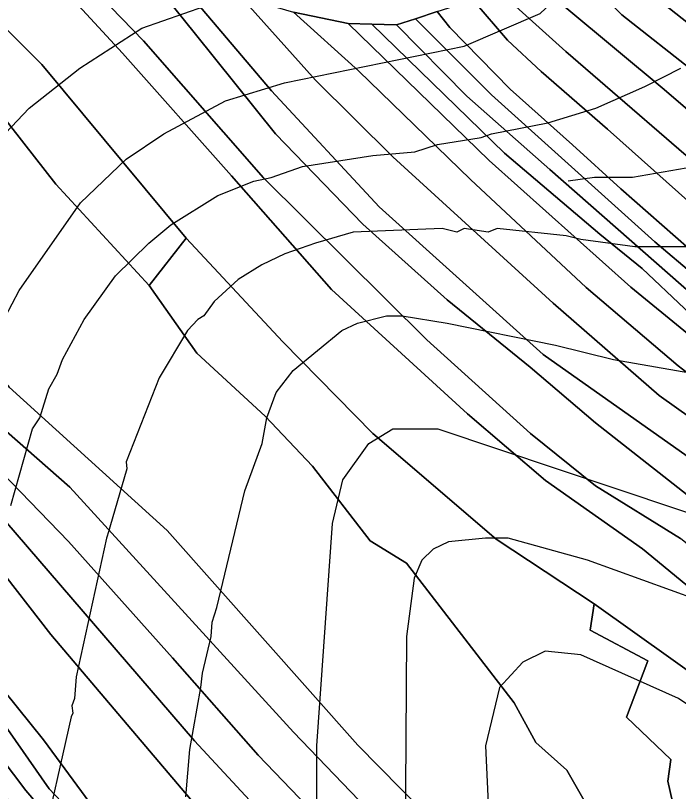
# Model space of a CAD drawing. Extents: x -510989 to -501240, y -1184665 to -1176098.
# Drawn here: x -504062.9 to -503881.1, y -1183381.5 to -1183168.6 of the extents above; entities that cross this region are included whole.
import ezdxf

# ---------------------------------------------------------------- set-up
doc = ezdxf.new("R2010")
doc.units = 0
for name, color, linetype in [('lesni_pozemek', 7, 'Continuous'), ('ostatni_plocha_x_ostatni_komunikace', 7, 'Continuous'), ('STAV_zaplavove_uzemi', 7, 'Continuous'), ('trvaly_travni_porost', 7, 'Continuous'), ('vrstevnice_01', 7, 'Continuous'), ('vrstevnice_02', 7, 'Continuous'), ('vrstevnice_03', 7, 'Continuous')]:
    doc.layers.add(name, color=color, linetype=linetype)

msp = doc.modelspace()

# ---------------------------------------------------------------- linework, layer by layer
at = {"layer": 'lesni_pozemek'}
for points in [[(-503860.89, -1183360.89), (-503904.26, -1183329.99), (-503931.15, -1183312.25), (-503964.96, -1183283.29), (-503989.63, -1183258.07), (-504016.1, -1183229.66), (-504055.73, -1183181.99), (-504099.16, -1183138.48), (-504075.43, -1183136.71), (-504050.05, -1183160.99), (-504033.64, -1183178.92), (-504003.71, -1183212.58), (-503976.25, -1183243.76), (-503939.01, -1183277.83), (-503917.63, -1183296.17), (-503891.01, -1183314.93), (-503842.93, -1183354.52)], [(-503842.93, -1183354.52), (-503891.01, -1183314.93), (-503917.63, -1183296.17), (-503939.01, -1183277.83), (-503976.25, -1183243.76), (-504003.71, -1183212.58), (-504033.64, -1183178.92), (-504050.05, -1183160.99), (-504075.43, -1183136.71), (-504062.27, -1183138.4), (-504045.79, -1183156.9), (-504027.85, -1183175.48), (-503994.89, -1183213.13), (-503950.13, -1183257.57), (-503921.69, -1183283.26), (-503903.91, -1183297.64), (-503880.58, -1183312.12)], [(-503939.47, -1183398.91), (-503969.04, -1183368.75), (-504021.33, -1183309.91), (-504064.72, -1183270.54), (-504091.01, -1183238.75), (-504093.43, -1183231.47), (-504093.43, -1183226.58), (-504109.16, -1183209.81), (-504130.83, -1183181.91), (-504139.36, -1183171.04), (-504153.68, -1183152.82)], [(-504093.8, -1183166.46), (-504070.16, -1183191.52), (-504051.86, -1183214.85), (-504026.3, -1183242.67), (-504013.19, -1183261.24), (-503994.49, -1183278.53), (-503981.53, -1183292.2), (-503965.64, -1183312.7), (-503955.69, -1183318.84), (-503926.14, -1183357.13), (-503920.21, -1183368.09), (-503911.77, -1183375.63), (-503906.64, -1183384.57)], [(-503858.07, -1183502.98), (-503894.05, -1183465.82), (-503944.12, -1183409.59), (-503986.74, -1183365.23), (-504048.07, -1183298.01), (-504071.55, -1183277.42), (-504092.32, -1183253.82), (-504110.37, -1183233.76), (-504099.55, -1183237.53), (-504096.46, -1183234.44), (-504093.43, -1183231.47), (-504091.01, -1183238.75), (-504064.72, -1183270.54), (-504021.33, -1183309.91), (-503969.04, -1183368.75), (-503939.47, -1183398.91), (-503886.13, -1183456.7), (-503865.78, -1183476.91)], [(-503725.26, -1183707.27), (-503744.59, -1183684.65), (-503757.14, -1183667.78), (-503797.26, -1183596.18), (-503869.88, -1183507.52), (-503912.67, -1183462.05), (-503951.35, -1183418.44), (-503996.4, -1183371.53), (-504019.85, -1183344.79), (-504048.45, -1183312.9), (-504095.77, -1183263.94), (-504092.32, -1183253.82), (-504071.55, -1183277.42), (-504048.07, -1183298.01), (-503986.74, -1183365.23), (-503944.12, -1183409.59), (-503894.05, -1183465.82), (-503858.07, -1183502.98), (-503786.64, -1183586.84), (-503726.15, -1183677), (-503718.95, -1183692.39)], [(-503737.4, -1183716.6), (-503770.96, -1183684.53), (-503807.37, -1183606.27), (-503855.35, -1183544.04), (-503880.49, -1183514.79), (-503965.13, -1183420.16), (-504013.81, -1183367.58), (-504081.25, -1183289.37), (-504098.45, -1183272.79), (-504095.77, -1183263.94), (-504048.45, -1183312.9), (-504019.85, -1183344.79), (-503996.4, -1183371.53), (-503951.35, -1183418.44), (-503912.67, -1183462.05), (-503869.88, -1183507.52), (-503797.26, -1183596.18), (-503757.14, -1183667.78), (-503744.59, -1183684.65), (-503725.26, -1183707.27)], [(-503787.11, -1183696.42), (-503816.27, -1183617.58), (-503851.76, -1183569.84), (-503888.67, -1183523.98), (-503933.2, -1183471.27), (-503966, -1183435.57), (-504014.99, -1183383.65), (-504053.22, -1183338.41), (-504084.25, -1183298.58), (-504081.25, -1183289.37), (-504013.81, -1183367.58), (-503965.13, -1183420.16), (-503880.49, -1183514.79), (-503855.35, -1183544.04), (-503807.37, -1183606.27), (-503770.96, -1183684.53), (-503737.4, -1183716.6)], [(-503879.3, -1183585.51), (-503913.75, -1183542.5), (-503959.39, -1183479.53), (-503980.46, -1183460), (-503997.46, -1183443.21), (-504014.58, -1183425.11), (-504041.9, -1183393.18), (-504053.75, -1183380.78), (-504072.29, -1183354.23), (-504093.63, -1183328.5), (-504091.42, -1183322.52), (-504055.3, -1183367.34), (-504035.69, -1183393.99), (-504014.84, -1183417.68), (-503993.61, -1183438.78), (-503976.09, -1183458.64), (-503958.82, -1183474.93), (-503938.83, -1183498.74), (-503878.65, -1183575.48)], [(-503846.64, -1183645.9), (-503887.46, -1183584.22), (-503915.26, -1183549.83), (-503937.89, -1183518.26), (-503946.88, -1183503.66), (-503965.98, -1183484.35), (-503985.72, -1183462.52), (-504021.16, -1183426.86), (-504060.11, -1183381.22), (-504091.16, -1183340.18), (-504095.9, -1183334.62), (-504093.63, -1183328.5), (-504072.29, -1183354.23), (-504053.75, -1183380.78), (-504041.9, -1183393.18), (-504014.58, -1183425.11), (-503997.46, -1183443.21), (-503980.46, -1183460), (-503959.39, -1183479.53), (-503913.75, -1183542.5), (-503879.3, -1183585.51)], [(-504064.08, -1183384.7), (-504080.17, -1183367.32), (-504090.85, -1183353.23), (-504093.25, -1183342.71), (-504097.31, -1183338.43), (-504095.9, -1183334.62), (-504091.16, -1183340.18), (-504060.11, -1183381.22), (-504021.16, -1183426.86)]]:
    msp.add_lwpolyline(points, dxfattribs=at)
for points in [[(-504099.16, -1183138.48), (-504055.73, -1183181.99), (-504016.1, -1183229.66), (-504026.3, -1183242.67), (-504051.86, -1183214.85), (-504070.16, -1183191.52), (-504093.8, -1183166.46), (-504113.98, -1183148.11)], [(-504037.79, -1183143.49), (-504013.62, -1183173.67), (-503991.61, -1183201.03), (-503967.65, -1183225.83), (-503944.52, -1183246.55), (-503921.84, -1183265.02), (-503903.85, -1183280.37), (-503872.35, -1183305.12), (-503815.63, -1183345.38), (-503795.96, -1183365.82), (-503801.23, -1183371.43), (-503801.61, -1183376.13), (-503838.82, -1183346.88), (-503855.12, -1183332.69), (-503880.58, -1183312.12), (-503903.91, -1183297.64), (-503921.69, -1183283.26), (-503950.13, -1183257.57), (-503994.89, -1183213.13), (-504027.85, -1183175.48), (-504045.79, -1183156.9), (-504062.27, -1183138.4)], [(-504019.98, -1183157.03), (-503992.73, -1183189.21), (-503963.22, -1183221.08), (-503918.25, -1183261.58), (-503863.2, -1183300.44), (-503812.77, -1183337.45), (-503787.9, -1183361.66), (-503795.96, -1183365.82), (-503815.63, -1183345.38), (-503872.35, -1183305.12), (-503903.85, -1183280.37), (-503921.84, -1183265.02), (-503944.52, -1183246.55), (-503967.65, -1183225.83), (-503991.61, -1183201.03), (-504013.62, -1183173.67), (-504037.79, -1183143.49)], [(-504001.13, -1183163.31), (-503980.68, -1183186.33), (-503959.5, -1183207.32), (-503915.51, -1183247.47), (-503886.43, -1183272.83), (-503850.98, -1183298.05), (-503805.99, -1183332.07), (-503778.33, -1183356.17), (-503787.9, -1183361.66), (-503812.77, -1183337.45), (-503863.2, -1183300.44), (-503918.25, -1183261.58), (-503963.22, -1183221.08), (-503992.73, -1183189.21), (-504019.98, -1183157.03)], [(-503986.7, -1183167.65), (-503968.92, -1183183.78), (-503938.17, -1183213.56), (-503906.46, -1183243.2), (-503881.23, -1183264.71), (-503841.94, -1183294.91), (-503792.72, -1183333.79), (-503765.62, -1183357.1), (-503767.3, -1183362.66), (-503775.08, -1183358.57), (-503778.33, -1183356.17), (-503805.99, -1183332.07), (-503850.98, -1183298.05), (-503886.43, -1183272.83), (-503915.51, -1183247.47), (-503959.5, -1183207.32), (-503980.68, -1183186.33), (-504001.13, -1183163.31)], [(-503971.68, -1183170.73), (-503933.07, -1183208.32), (-503894.17, -1183243.08), (-503846.57, -1183282.11), (-503792.51, -1183323.12), (-503764.32, -1183348), (-503765.62, -1183357.1), (-503792.72, -1183333.79), (-503841.94, -1183294.91), (-503881.23, -1183264.71), (-503906.46, -1183243.2), (-503938.17, -1183213.56), (-503968.92, -1183183.78), (-503986.7, -1183167.65)], [(-504016.1, -1183229.66), (-503989.63, -1183258.07), (-503964.96, -1183283.29), (-503931.15, -1183312.25), (-503904.26, -1183329.99), (-503905.34, -1183337.23), (-503889.55, -1183345.67), (-503895.38, -1183361.15), (-503883.22, -1183372.71), (-503884.03, -1183378.64), (-503882.12, -1183387.19), (-503891.67, -1183394.62), (-503906.64, -1183384.57), (-503911.77, -1183375.63), (-503920.21, -1183368.09), (-503926.14, -1183357.13), (-503955.69, -1183318.84), (-503965.64, -1183312.7), (-503981.53, -1183292.2), (-503994.49, -1183278.53), (-504013.19, -1183261.24), (-504026.3, -1183242.67)], [(-504084.25, -1183298.58), (-504053.22, -1183338.41), (-504014.99, -1183383.65), (-503966, -1183435.57), (-503933.2, -1183471.27), (-503888.67, -1183523.98), (-503851.76, -1183569.84), (-503816.27, -1183617.58), (-503841.34, -1183629.06), (-503878.65, -1183575.48), (-503938.83, -1183498.74), (-503958.82, -1183474.93), (-503976.09, -1183458.64), (-503993.61, -1183438.78), (-504014.84, -1183417.68), (-504035.69, -1183393.99), (-504055.3, -1183367.34), (-504091.42, -1183322.52), (-504085.53, -1183306.63)], [(-503905.34, -1183337.23), (-503904.26, -1183329.99), (-503860.89, -1183360.89), (-503861.76, -1183375.73), (-503861.56, -1183392.46), (-503887.85, -1183414.22), (-503898.1, -1183410.3), (-503906.34, -1183400.86), (-503909.15, -1183388.69), (-503906.64, -1183384.57), (-503891.67, -1183394.62), (-503882.12, -1183387.19), (-503884.03, -1183378.64), (-503883.22, -1183372.71), (-503895.38, -1183361.15), (-503889.55, -1183345.67)]]:
    msp.add_lwpolyline(points, close=True, dxfattribs=at)
at = {"layer": 'ostatni_plocha_x_ostatni_komunikace'}
msp.add_lwpolyline([(-503947.33, -1183167.46), (-503953.25, -1183169.46), (-503958.48, -1183171.1), (-503965.26, -1183170.96), (-503971.68, -1183170.73), (-503986.7, -1183167.65)], dxfattribs=at)
at = {"layer": 'STAV_zaplavove_uzemi'}
msp.add_spline([(-502250.32, -1184002.61), (-502355.07, -1183875.41), (-502442.37, -1183790.61), (-502477.29, -1183700.82), (-502532.16, -1183578.61), (-502567.08, -1183448.91), (-502626.05, -1183402.34), (-502705.41, -1183380.59), (-502814.2, -1183349.87), (-502882.03, -1183297.39), (-502931.95, -1183237.24), (-503042.02, -1183107.97), (-503139.64, -1183018.94), (-503222.14, -1182957.59), (-503308.56, -1182839.96), (-503316.24, -1182784.92), (-503330.32, -1182756.77), (-503348.24, -1182719.65), (-503334.16, -1182651.82), (-503323.92, -1182595.5), (-503313.68, -1182526.39), (-503294.1, -1182480.5), (-503251.86, -1182396.03), (-503229.34, -1182314.37), (-503216.1, -1182227.15), (-503242.43, -1182174.5), (-503271.86, -1182129.59), (-503287.34, -1182081.58), (-503343.88, -1182028.1), (-503361.79, -1182008.91), (-503396.35, -1181952.59), (-503442.43, -1181933.39), (-503497.46, -1181888.6), (-503525.62, -1181860.44), (-503528.18, -1181837.4), (-503548.66, -1181767.01), (-503558.9, -1181729.89), (-503576.82, -1181682.53), (-503578.1, -1181621.1), (-503567.86, -1181572.46), (-503552.5, -1181536.63), (-503538.04, -1181458.36), (-503518.33, -1181411.9), (-503509.88, -1181341.51), (-503497.21, -1181207.63), (-503499.77, -1181097.56), (-503498.02, -1181031.35), (-503510.82, -1180970.85), (-503549.22, -1180952.23), (-503571.32, -1180940.6), (-503605.07, -1180937.11), (-503651.61, -1180939.44), (-503671.39, -1180917.33), (-503679.53, -1180892.89), (-503713.27, -1180871.95), (-503727.24, -1180859.15), (-503734.22, -1180833.55), (-503728.4, -1180799.81), (-503741.2, -1180770.72), (-503722.82, -1180725.17), (-503721.54, -1180703.41), (-503731.78, -1180697.01), (-503767.61, -1180699.57), (-503790.65, -1180697.01), (-503817.53, -1180697.01), (-503861.04, -1180686.77), (-503889.2, -1180675.25), (-503900.72, -1180668.85), (-503953.2, -1180679.09), (-503997.99, -1180697.01), (-504063.27, -1180722.61), (-504109.34, -1180749.49), (-504142.62, -1180776.36), (-504177.18, -1180796.84), (-504211.73, -1180817.32), (-504414.98, -1180961.5), (-504472.7, -1180998.11), (-504544.51, -1181068.5), (-504600.82, -1181143.12), (-504621.94, -1181196.62), (-504641.65, -1181267.01), (-504660.25, -1181350.62), (-504634.7, -1181398.32), (-504617.66, -1181447.72), (-504600.62, -1181492.01), (-504587, -1181548.23), (-504592.11, -1181628.29), (-504569.96, -1181682.81), (-504568.26, -1181664.07), (-504554.63, -1181621.48), (-504547.82, -1181597.63)], degree=3, dxfattribs=at)
at = {"layer": 'trvaly_travni_porost'}
for points in [[(-503901.22, -1183138.17), (-503879.67, -1183157.27), (-503869.11, -1183165.94), (-503850.77, -1183182.28), (-503843.81, -1183188.49), (-503816.66, -1183211.27), (-503776.43, -1183242.47), (-503778.3, -1183253.25), (-503814.05, -1183225.32), (-503837.22, -1183206.23), (-503874.93, -1183173.53), (-503900.95, -1183152.84), (-503908.3, -1183142.75)], [(-503912.31, -1183144.96), (-503908.3, -1183142.75), (-503900.95, -1183152.84), (-503874.93, -1183173.53), (-503837.22, -1183206.23), (-503814.05, -1183225.32), (-503778.3, -1183253.25), (-503781.39, -1183262.66), (-503812.85, -1183238.14), (-503832.13, -1183222.2), (-503876.47, -1183184.26), (-503896.62, -1183168.4), (-503916.72, -1183148.56)], [(-503916.72, -1183148.56), (-503896.62, -1183168.4), (-503876.47, -1183184.26), (-503832.13, -1183222.2), (-503812.85, -1183238.14), (-503781.39, -1183262.66), (-503785.37, -1183271.52), (-503815.64, -1183247.4), (-503847.98, -1183220.66), (-503885.01, -1183188.87), (-503925.33, -1183155.19)], [(-503932.13, -1183160.21), (-503925.33, -1183155.19), (-503885.01, -1183188.87), (-503847.98, -1183220.66), (-503815.64, -1183247.4), (-503785.37, -1183271.52), (-503762.93, -1183289.1), (-503760.04, -1183301.67), (-503781.03, -1183285.95), (-503810.96, -1183263.95), (-503843.23, -1183237.65), (-503861.52, -1183221.76), (-503868.2, -1183216.28), (-503912.05, -1183178.48)], [(-503932.13, -1183160.21), (-503912.05, -1183178.48), (-503868.2, -1183216.28), (-503861.52, -1183221.76), (-503843.23, -1183237.65), (-503810.96, -1183263.95), (-503781.03, -1183285.95), (-503760.04, -1183301.67), (-503755.31, -1183318.64), (-503772.1, -1183305.29), (-503821.71, -1183266.29), (-503847.56, -1183246.42), (-503856.44, -1183238.42), (-503871.78, -1183225.46), (-503900.59, -1183199.74), (-503918.77, -1183183.95), (-503928.02, -1183175.37), (-503937.45, -1183164.31)], [(-503947.33, -1183167.46), (-503937.45, -1183164.31), (-503928.02, -1183175.37), (-503918.77, -1183183.95), (-503900.59, -1183199.74), (-503871.78, -1183225.46), (-503856.44, -1183238.42), (-503847.56, -1183246.42), (-503821.71, -1183266.29), (-503772.1, -1183305.29), (-503774.6, -1183315.52), (-503805.7, -1183290.49), (-503819.39, -1183280.39), (-503847.9, -1183257.78), (-503866.93, -1183242.45), (-503896.96, -1183216.08), (-503910.14, -1183204.09), (-503927.27, -1183188.79), (-503943.87, -1183171.81)], [(-503947.33, -1183167.46), (-503943.87, -1183171.81), (-503927.27, -1183188.79), (-503910.14, -1183204.09), (-503896.96, -1183216.08), (-503866.93, -1183242.45), (-503847.9, -1183257.78), (-503819.39, -1183280.39), (-503805.7, -1183290.49), (-503774.6, -1183315.52), (-503757.97, -1183329.98), (-503760.86, -1183334.46), (-503793.53, -1183306.39), (-503865.07, -1183249.73), (-503887.59, -1183230.68), (-503932.42, -1183190.37), (-503953.25, -1183169.46)], [(-503971.68, -1183170.73), (-503965.26, -1183170.96), (-503928.87, -1183206.35), (-503902.68, -1183228.53), (-503891.11, -1183237.97), (-503867.9, -1183259.97), (-503844.78, -1183277.9), (-503824.69, -1183292.92), (-503778.03, -1183329.97), (-503763.73, -1183342.07), (-503764.32, -1183348), (-503792.51, -1183323.12), (-503846.57, -1183282.11), (-503894.17, -1183243.08), (-503933.07, -1183208.32)], [(-503958.48, -1183171.1), (-503939.15, -1183190.68), (-503916.4, -1183210.85), (-503872.88, -1183249.09), (-503847.69, -1183269.46), (-503832.98, -1183280.63), (-503787.04, -1183316.95), (-503766.22, -1183333.97), (-503763.17, -1183336.54), (-503763.73, -1183342.07), (-503778.03, -1183329.97), (-503824.69, -1183292.92), (-503844.78, -1183277.9), (-503867.9, -1183259.97), (-503891.11, -1183237.97), (-503902.68, -1183228.53), (-503928.87, -1183206.35), (-503965.26, -1183170.96)], [(-503958.48, -1183171.1), (-503953.25, -1183169.46), (-503932.42, -1183190.37), (-503887.59, -1183230.68), (-503865.07, -1183249.73), (-503793.53, -1183306.39), (-503760.86, -1183334.46), (-503763.17, -1183336.54), (-503766.22, -1183333.97), (-503787.04, -1183316.95), (-503832.98, -1183280.63), (-503847.69, -1183269.46), (-503872.88, -1183249.09), (-503916.4, -1183210.85), (-503939.15, -1183190.68)]]:
    msp.add_lwpolyline(points, close=True, dxfattribs=at)
at = {"layer": 'vrstevnice_01'}
for points in [[(-504070.59, -1183206), (-504059.19, -1183194), (-504045.31, -1183183), (-504028.31, -1183172), (-504011, -1183166)], [(-503984.19, -1183210), (-503964.91, -1183207), (-503953.41, -1183206), (-503947.19, -1183204), (-503935.19, -1183202), (-503932.41, -1183201), (-503916.91, -1183198), (-503903.81, -1183194), (-503890.31, -1183188), (-503880.5, -1183183)], [(-504064.19, -1183303), (-504058.31, -1183282), (-504056.31, -1183279), (-504053.81, -1183271), (-504051.5, -1183267), (-504050.09, -1183263), (-504044.09, -1183252), (-504035.5, -1183240), (-504026.41, -1183231), (-504020.31, -1183226), (-504007.5, -1183218), (-503997.59, -1183214), (-503992.81, -1183213), (-503984.19, -1183210)], [(-504016.19, -1183383), (-504015.09, -1183370), (-504012.09, -1183353), (-504011.69, -1183349), (-504009.31, -1183339), (-504009, -1183335), (-504007.69, -1183331), (-504000.09, -1183299), (-503995.31, -1183286), (-503994, -1183279), (-503991.5, -1183272), (-503986.81, -1183266), (-503973.41, -1183255), (-503969.19, -1183253), (-503961.19, -1183251), (-503956.91, -1183251), (-503944.59, -1183253), (-503914.81, -1183259), (-503898.91, -1183263), (-503847.09, -1183272)], [(-503875.69, -1183329), (-503906.09, -1183318), (-503927.81, -1183312), (-503934, -1183312), (-503944.19, -1183313), (-503948.41, -1183315), (-503951.5, -1183318), (-503953.59, -1183323), (-503955.69, -1183339), (-503956.41, -1183451)]]:
    msp.add_lwpolyline(points, dxfattribs=at)
at = {"layer": 'vrstevnice_02'}
for points in [[(-504131.19, -1183384), (-504121.31, -1183371), (-504107.09, -1183347), (-504078.5, -1183278), (-504067.81, -1183255), (-504061.91, -1183244), (-504045.09, -1183220), (-504032.59, -1183208), (-504022.31, -1183201), (-504005.31, -1183192), (-503989.19, -1183187), (-503939.91, -1183177), (-503919.09, -1183168), (-503905.31, -1183155), (-503896.19, -1183141), (-503892.31, -1183132), (-503886.69, -1183111), (-503885.31, -1183095), (-503886, -1183032), (-503891.5, -1182941), (-503892.81, -1182936), (-503890.31, -1182898), (-503887.5, -1182875), (-503854.09, -1182739)], [(-503867.5, -1183232), (-503884.09, -1183232), (-503891.69, -1183232), (-503893.09, -1183232), (-503907.91, -1183230), (-503911.91, -1183229), (-503930.81, -1183227), (-503933.31, -1183228), (-503939.91, -1183227), (-503941.91, -1183228), (-503945.91, -1183227), (-503945.91, -1183227), (-503970.31, -1183228), (-503980.69, -1183231)], [(-503980.69, -1183231), (-503989.09, -1183234), (-503991.19, -1183235), (-503995.41, -1183237), (-504001.91, -1183241), (-504008.5, -1183247), (-504011.31, -1183251), (-504012.91, -1183252), (-504015.81, -1183255), (-504023.5, -1183268), (-504032.59, -1183291), (-504032.41, -1183293), (-504037.09, -1183309), (-504037.31, -1183310), (-504038, -1183312), (-504046.31, -1183350), (-504046.81, -1183356), (-504047.5, -1183358), (-504047.19, -1183360), (-504047.69, -1183361), (-504056, -1183398)], [(-503980.31, -1183402), (-503980.31, -1183369), (-503976, -1183308), (-503973.19, -1183296), (-503966, -1183286), (-503959.5, -1183282), (-503947.09, -1183282), (-503848.69, -1183315)], [(-503556.59, -1183690), (-503577.59, -1183677), (-503605.81, -1183655), (-503630.91, -1183632), (-503662, -1183597), (-503677.59, -1183577), (-503701.91, -1183540), (-503760, -1183456), (-503780.59, -1183430), (-503797.5, -1183413), (-503827.41, -1183392), (-503881.09, -1183356), (-503907.91, -1183344), (-503917.69, -1183343), (-503923.81, -1183346), (-503930.19, -1183353), (-503934.09, -1183369), (-503930.31, -1183450), (-503931.31, -1183479), (-503941.81, -1183610), (-503944.5, -1183650), (-503953.69, -1183680), (-503961.81, -1183692)]]:
    msp.add_lwpolyline(points, dxfattribs=at)
at = {"layer": 'vrstevnice_03'}
msp.add_lwpolyline([(-503755, -1183228), (-503756, -1183228), (-503774.91, -1183215), (-503778.69, -1183213), (-503788.31, -1183207), (-503801.69, -1183200), (-503811.09, -1183198), (-503819.19, -1183197), (-503825.31, -1183198), (-503839.81, -1183201), (-503843.5, -1183203), (-503857, -1183207), (-503870.59, -1183209), (-503893.69, -1183213), (-503904.19, -1183213), (-503911.41, -1183214)], dxfattribs=at)

doc.saveas('drawing.dxf')
